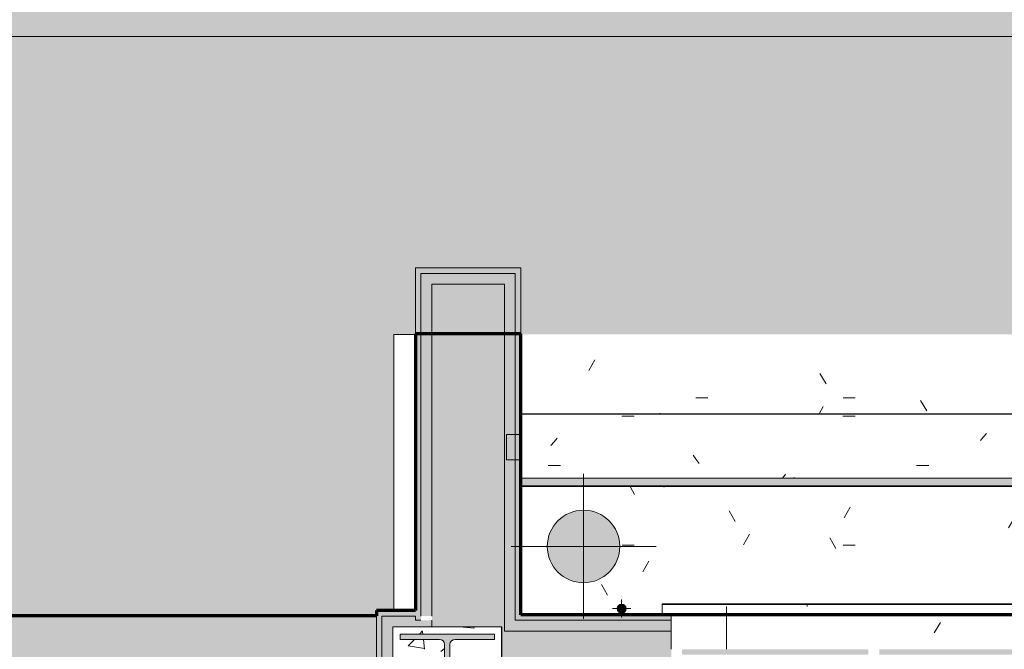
# Model space of a CAD drawing. Header units: millimetres. Extents: x -62758 to 78208, y -26429 to 33271.
# Tile 758 of 1056: x -19949 to -17233, y 29787 to 31523. Entities that reach past the tile are written whole.
import ezdxf

# ---------------------------------------------------------------- set-up
doc = ezdxf.new("R2010")
doc.units = ezdxf.units.MM
for name, color, linetype, lineweight in [('A-DETL', 90, 'Continuous', 9), ('A-FLOR', 192, 'Continuous', 18), ('A-FLOR-PATT', 8, 'Continuous', 18), ('A-GENM', 13, 'Continuous', 9), ('A-GLAZ', 151, 'Continuous', 9), ('A-GLAZ-SILL', 1, 'Continuous', 9), ('A-WALL', 113, 'Continuous', 18), ('A-WALL-PATT', 111, 'Continuous', 25), ('P-PIPE', 3, 'Continuous', 9), ('P-PIPE-CNTR', 3, 'Continuous', 9), ('S-COLS', 52, 'Continuous', 9)]:
    doc.layers.add(name, color=color, linetype=linetype, lineweight=lineweight)
pattern_1 = [(0, (0, 0), (812.8, 203.2), [33.528, -576.072, 33.528, -576.072, -3251.2]), (0, (0, 0), (812.8, 203.2), [-1219.2, 33.528, -1185.672, 33.528, -576.072, -1422.4]), (0, (0, 0), (812.8, 203.2), [-3048, 33.528, -372.872, 33.528, -982.472]), (120, (304.8, 101.6), (-582.3764, 602.30545), [33.528, -576.072, 33.528, -576.072, -3251.2]), (120, (304.8, 101.6), (-582.3764, 602.30545), [-1219.2, 33.528, -1185.672, 33.528, -576.072, -1422.4]), (120, (304.8, 101.6), (-582.3764, 602.30545), [-3048, 33.528, -372.872, 33.528, -982.472]), (240, (406.4, 508), (-230.4236, -805.50545), [33.528, -576.072, 33.528, -576.072, -3251.2]), (240, (406.4, 508), (-230.4236, -805.50545), [-1219.2, 33.528, -1185.672, 33.528, -576.072, -1422.4]), (240, (406.4, 508), (-230.4236, -805.50545), [-3048, 33.528, -372.872, 33.528, -982.472])]

# ---------------------------------------------------------------- blocks, each defined once
blk = doc.blocks.new('BE-PMSa-MOD-ESG-ESCOLA-EX-000-R_rvt-1-PLANTA DE IMPERMEABILIZAÇÃO - TÉRREO')
at = {"layer": 'P-PIPE'}
for points in [[(-18393.7, 29970.6), (-18367.8, 29974), (-18343.7, 29984), (-18323, 29999.8), (-18307.1, 30020.6), (-18297.1, 30044.7), (-18293.7, 30070.6), (-18297.1, 30096.4), (-18307.1, 30120.6), (-18323, 30141.3), (-18343.7, 30157.2), (-18367.8, 30167.1), (-18393.7, 30170.6), (-18419.6, 30167.1), (-18443.7, 30157.2), (-18464.4, 30141.3), (-18480.3, 30120.6), (-18490.3, 30096.4), (-18493.7, 30070.6), (-18490.3, 30044.7), (-18480.3, 30020.6), (-18464.4, 29999.8), (-18443.7, 29984), (-18419.6, 29974)], [(-18288.7, 29886.7), (-18285.4, 29887.1), (-18279.8, 29890.4), (-18276.6, 29896), (-18276.6, 29902.5), (-18280.8, 29908.6), (-18288.3, 29911.7), (-18291.9, 29911.3), (-18297.5, 29908.1), (-18300.8, 29902.5), (-18300.8, 29896), (-18297.5, 29890.4), (-18294.9, 29888.4), (-18289, 29886.8)]]:
    blk.add_hatch(color=8, dxfattribs=at).paths.add_polyline_path(points)
at = {"layer": 'P-PIPE', "color": 81}
for start, end in [(0, 180), (180, 0)]:
    blk.add_arc((-18393.7, 30070.6), 100, start, end, dxfattribs=at)
at = {"layer": 'P-PIPE', "color": 21}
for start, end in [(0, 180), (180, 0)]:
    blk.add_arc((-18288.7, 29899.2), 12.5, start, end, dxfattribs=at)
at = {"layer": 'P-PIPE-CNTR', "color": 53}
for p, q in [((-18393.7, 29870.6), (-18393.7, 30270.6)), ((-18593.7, 30070.6), (-18193.7, 30070.6))]:
    blk.add_line(p, q, dxfattribs=at)
at = {"layer": 'P-PIPE-CNTR', "color": 21}
for p, q in [((-18288.7, 29874.2), (-18288.7, 29924.2)), ((-18313.7, 29899.2), (-18263.7, 29899.2))]:
    blk.add_line(p, q, dxfattribs=at)
blk = doc.blocks.new('FP_178-PLANTA DE IMPERMEABILIZAÇÃO - TÉRREO')
at = {"layer": 'A-GENM', "lineweight": 5}
for p, q in [((-18172.5, 30234.4), (-18172.6, 30234.4)), ((-18172.4, 30234.4), (-18172.5, 30234.4)), ((-18172.3, 30234.5), (-18172.4, 30234.4)), ((-18172.2, 30234.5), (-18172.3, 30234.5)), ((-18172.1, 30234.5), (-18172.2, 30234.5)), ((-18172, 30234.6), (-18172.1, 30234.5)), ((-18171.9, 30234.6), (-18172, 30234.6)), ((-18171.8, 30234.7), (-18171.9, 30234.6)), ((-18171.7, 30234.8), (-18171.8, 30234.7)), ((-18171.6, 30234.8), (-18171.7, 30234.8)), ((-18171.5, 30234.9), (-18171.6, 30234.8)), ((-18171.4, 30235), (-18171.5, 30234.9)), ((-18171.3, 30235.1), (-18171.4, 30235)), ((-18171.2, 30235.2), (-18171.3, 30235.1)), ((-18171.1, 30235.3), (-18171.2, 30235.2)), ((-18171, 30235.4), (-18171.1, 30235.3)), ((-18170.9, 30235.5), (-18171, 30235.4))]:
    blk.add_line(p, q, dxfattribs=at)
blk = doc.blocks.new('FP_179-PLANTA DE IMPERMEABILIZAÇÃO - TÉRREO')
at = {"layer": 'A-GENM', "lineweight": 5}
for p, q in [((-18183.1, 30436.9), (-18183.2, 30436.8)), ((-18183, 30437), (-18183.1, 30436.9)), ((-18182.9, 30437.1), (-18183, 30437)), ((-18182.8, 30437.2), (-18182.9, 30437.1)), ((-18182.7, 30437.2), (-18182.8, 30437.2)), ((-18182.6, 30437.3), (-18182.7, 30437.2)), ((-18182.5, 30437.3), (-18182.6, 30437.3)), ((-18182.4, 30437.4), (-18182.5, 30437.3)), ((-18182.3, 30437.4), (-18182.4, 30437.4)), ((-18182.2, 30437.4), (-18182.3, 30437.4)), ((-18182.1, 30437.5), (-18182.2, 30437.4)), ((-18182, 30437.5), (-18182.1, 30437.5)), ((-18181.9, 30437.5), (-18182, 30437.5))]:
    blk.add_line(p, q, dxfattribs=at)
blk = doc.blocks.new('FP_181-PLANTA DE IMPERMEABILIZAÇÃO - TÉRREO')
at = {"layer": 'A-GENM', "lineweight": 5}
for p, q in [((-18172.5, 30234.4), (-18172.6, 30234.4)), ((-18172.4, 30234.4), (-18172.5, 30234.4)), ((-18172.3, 30234.5), (-18172.4, 30234.4)), ((-18172.2, 30234.5), (-18172.3, 30234.5)), ((-18172.1, 30234.5), (-18172.2, 30234.5)), ((-18172, 30234.6), (-18172.1, 30234.5)), ((-18171.9, 30234.6), (-18172, 30234.6)), ((-18171.8, 30234.7), (-18171.9, 30234.6)), ((-18171.7, 30234.7), (-18171.8, 30234.7)), ((-18171.6, 30234.8), (-18171.7, 30234.7)), ((-18171.5, 30234.9), (-18171.6, 30234.8)), ((-18171.4, 30235), (-18171.5, 30234.9)), ((-18171.3, 30235.1), (-18171.4, 30235)), ((-18171.2, 30235.2), (-18171.3, 30235.1)), ((-18171.1, 30235.3), (-18171.2, 30235.2)), ((-18171, 30235.4), (-18171.1, 30235.3)), ((-18170.9, 30235.5), (-18171, 30235.4)), ((-18170.8, 30235.6), (-18170.9, 30235.5))]:
    blk.add_line(p, q, dxfattribs=at)
blk = doc.blocks.new('FP_182-PLANTA DE IMPERMEABILIZAÇÃO - TÉRREO')
at = {"layer": 'A-GENM', "lineweight": 5}
for p, q in [((-18183, 30436.9), (-18183.1, 30436.8)), ((-18182.9, 30437), (-18183, 30436.9)), ((-18182.8, 30437.1), (-18182.9, 30437)), ((-18182.7, 30437.2), (-18182.8, 30437.1)), ((-18182.6, 30437.2), (-18182.7, 30437.2)), ((-18182.5, 30437.3), (-18182.6, 30437.2)), ((-18182.4, 30437.3), (-18182.5, 30437.3)), ((-18182.3, 30437.4), (-18182.4, 30437.3)), ((-18182.2, 30437.4), (-18182.3, 30437.4)), ((-18182.1, 30437.4), (-18182.2, 30437.4)), ((-18182, 30437.5), (-18182.1, 30437.4)), ((-18181.9, 30437.5), (-18182, 30437.5)), ((-18181.8, 30437.5), (-18181.9, 30437.5))]:
    blk.add_line(p, q, dxfattribs=at)
blk = doc.blocks.new('FP_183-PLANTA DE IMPERMEABILIZAÇÃO - TÉRREO')
at = {"layer": 'A-GENM', "lineweight": 5}
for p, q in [((-18172.5, 30234.4), (-18172.6, 30234.4)), ((-18172.4, 30234.4), (-18172.5, 30234.4)), ((-18172.3, 30234.5), (-18172.4, 30234.4)), ((-18172.2, 30234.5), (-18172.3, 30234.5)), ((-18172.1, 30234.5), (-18172.2, 30234.5)), ((-18172, 30234.6), (-18172.1, 30234.5)), ((-18171.9, 30234.6), (-18172, 30234.6)), ((-18171.8, 30234.7), (-18171.9, 30234.6)), ((-18171.7, 30234.7), (-18171.8, 30234.7)), ((-18171.6, 30234.8), (-18171.7, 30234.7)), ((-18171.5, 30234.9), (-18171.6, 30234.8)), ((-18171.4, 30235), (-18171.5, 30234.9)), ((-18171.3, 30235.1), (-18171.4, 30235)), ((-18171.2, 30235.2), (-18171.3, 30235.1)), ((-18171.1, 30235.3), (-18171.2, 30235.2)), ((-18171, 30235.4), (-18171.1, 30235.3)), ((-18170.9, 30235.5), (-18171, 30235.4)), ((-18170.8, 30235.6), (-18170.9, 30235.5))]:
    blk.add_line(p, q, dxfattribs=at)
blk = doc.blocks.new('FP_184-PLANTA DE IMPERMEABILIZAÇÃO - TÉRREO')
at = {"layer": 'A-GENM', "lineweight": 5}
for p, q in [((-18183, 30436.9), (-18183.1, 30436.8)), ((-18182.9, 30437), (-18183, 30436.9)), ((-18182.8, 30437.1), (-18182.9, 30437)), ((-18182.7, 30437.2), (-18182.8, 30437.1)), ((-18182.6, 30437.2), (-18182.7, 30437.2)), ((-18182.5, 30437.3), (-18182.6, 30437.2)), ((-18182.4, 30437.3), (-18182.5, 30437.3)), ((-18182.3, 30437.4), (-18182.4, 30437.3)), ((-18182.2, 30437.4), (-18182.3, 30437.4)), ((-18182.1, 30437.4), (-18182.2, 30437.4)), ((-18182, 30437.5), (-18182.1, 30437.4)), ((-18181.9, 30437.5), (-18182, 30437.5)), ((-18181.8, 30437.5), (-18181.9, 30437.5))]:
    blk.add_line(p, q, dxfattribs=at)
blk = doc.blocks.new('FP_185-PLANTA DE IMPERMEABILIZAÇÃO - TÉRREO')
at = {"layer": 'A-GENM', "lineweight": 5}
for p, q in [((-18172.5, 30234.4), (-18172.6, 30234.4)), ((-18172.4, 30234.4), (-18172.5, 30234.4)), ((-18172.3, 30234.5), (-18172.4, 30234.4)), ((-18172.2, 30234.5), (-18172.3, 30234.5)), ((-18172.1, 30234.5), (-18172.2, 30234.5)), ((-18172, 30234.6), (-18172.1, 30234.5)), ((-18171.9, 30234.6), (-18172, 30234.6)), ((-18171.8, 30234.7), (-18171.9, 30234.6)), ((-18171.7, 30234.7), (-18171.8, 30234.7)), ((-18171.6, 30234.8), (-18171.7, 30234.7)), ((-18171.5, 30234.9), (-18171.6, 30234.8)), ((-18171.4, 30235), (-18171.5, 30234.9)), ((-18171.3, 30235.1), (-18171.4, 30235)), ((-18171.2, 30235.2), (-18171.3, 30235.1)), ((-18171.1, 30235.3), (-18171.2, 30235.2)), ((-18171, 30235.4), (-18171.1, 30235.3)), ((-18170.9, 30235.5), (-18171, 30235.4)), ((-18170.8, 30235.6), (-18170.9, 30235.5))]:
    blk.add_line(p, q, dxfattribs=at)
blk = doc.blocks.new('FP_186-PLANTA DE IMPERMEABILIZAÇÃO - TÉRREO')
at = {"layer": 'A-GENM', "lineweight": 5}
for p, q in [((-18183, 30436.9), (-18183.1, 30436.8)), ((-18182.9, 30437), (-18183, 30436.9)), ((-18182.8, 30437.1), (-18182.9, 30437)), ((-18182.7, 30437.2), (-18182.8, 30437.1)), ((-18182.6, 30437.2), (-18182.7, 30437.2)), ((-18182.5, 30437.3), (-18182.6, 30437.2)), ((-18182.4, 30437.3), (-18182.5, 30437.3)), ((-18182.3, 30437.4), (-18182.4, 30437.3)), ((-18182.2, 30437.4), (-18182.3, 30437.4)), ((-18182.1, 30437.4), (-18182.2, 30437.4)), ((-18182, 30437.5), (-18182.1, 30437.4)), ((-18181.9, 30437.5), (-18182, 30437.5)), ((-18181.8, 30437.5), (-18181.9, 30437.5))]:
    blk.add_line(p, q, dxfattribs=at)
blk = doc.blocks.new('FP_187-PLANTA DE IMPERMEABILIZAÇÃO - TÉRREO')
at = {"layer": 'A-GENM', "color": 130, "lineweight": 5}
blk.add_line((-18567, 30235.6), (-11022.5, 30235.6), dxfattribs=at)
at = {"layer": 'A-GENM', "lineweight": 5}
for p, q in [((-18172.4, 30234.4), (-18172.5, 30234.4)), ((-18172.3, 30234.4), (-18172.4, 30234.4)), ((-18172.2, 30234.5), (-18172.3, 30234.4)), ((-18172.1, 30234.5), (-18172.2, 30234.5)), ((-18172, 30234.5), (-18172.1, 30234.5)), ((-18171.9, 30234.6), (-18172, 30234.5)), ((-18171.8, 30234.6), (-18171.9, 30234.6)), ((-18171.7, 30234.7), (-18171.8, 30234.6)), ((-18171.6, 30234.8), (-18171.7, 30234.7)), ((-18171.5, 30234.8), (-18171.6, 30234.8)), ((-18171.4, 30234.9), (-18171.5, 30234.8)), ((-18171.3, 30235), (-18171.4, 30234.9)), ((-18171.2, 30235.1), (-18171.3, 30235)), ((-18171.1, 30235.2), (-18171.2, 30235.1)), ((-18171, 30235.3), (-18171.1, 30235.2)), ((-18170.9, 30235.4), (-18171, 30235.3)), ((-18170.8, 30235.6), (-18170.9, 30235.4)), ((-18170.7, 30235.7), (-18170.8, 30235.6)), ((-18170.6, 30235.8), (-18170.7, 30235.7)), ((-18170.5, 30236), (-18170.6, 30235.8)), ((-18170.4, 30236.1), (-18170.5, 30236)), ((-18170.3, 30236.2), (-18170.4, 30236.1)), ((-18170.2, 30236.4), (-18170.3, 30236.2)), ((-18170.1, 30236.6), (-18170.2, 30236.4)), ((-18170, 30236.7), (-18170.1, 30236.6)), ((-18169.9, 30236.9), (-18170, 30236.7)), ((-18169.8, 30237.1), (-18169.9, 30236.9)), ((-18169.7, 30237.2), (-18169.8, 30237.1)), ((-18169.6, 30237.4), (-18169.7, 30237.2))]:
    blk.add_line(p, q, dxfattribs=at)
blk = doc.blocks.new('FP_188-PLANTA DE IMPERMEABILIZAÇÃO - TÉRREO')
at = {"layer": 'A-GENM', "lineweight": 5}
for p, q in [((-18183, 30436.9), (-18183.1, 30436.8)), ((-18182.9, 30437), (-18183, 30436.9)), ((-18182.8, 30437.1), (-18182.9, 30437)), ((-18182.7, 30437.2), (-18182.8, 30437.1)), ((-18182.6, 30437.2), (-18182.7, 30437.2)), ((-18182.5, 30437.3), (-18182.6, 30437.2)), ((-18182.4, 30437.3), (-18182.5, 30437.3)), ((-18182.3, 30437.4), (-18182.4, 30437.3)), ((-18182.2, 30437.4), (-18182.3, 30437.4)), ((-18182.1, 30437.4), (-18182.2, 30437.4)), ((-18182, 30437.5), (-18182.1, 30437.4)), ((-18181.9, 30437.5), (-18182, 30437.5)), ((-18181.8, 30437.5), (-18181.9, 30437.5))]:
    blk.add_line(p, q, dxfattribs=at)
blk = doc.blocks.new('FP_189-PLANTA DE IMPERMEABILIZAÇÃO - TÉRREO')
at = {"layer": 'A-GENM', "lineweight": 5}
for p, q in [((-18288, 30429.5), (-18254.5, 30429.5)), ((-17678.4, 30429.5), (-17644.9, 30429.5)), ((-17282.2, 30382), (-17290.5, 30372.5)), ((-18475.2, 30358.9), (-18483.6, 30348.6)), ((-18466.8, 30368.9), (-18475.2, 30358.9)), ((-17290.5, 30372.5), (-17298.9, 30362.6)), ((-18083.4, 30310.7), (-18091.8, 30322.1)), ((-18075, 30299.1), (-18083.4, 30310.7)), ((-18491.2, 30293.6), (-18457.7, 30293.6)), ((-17475.2, 30293.6), (-17441.7, 30293.6)), ((-17837.3, 30269.6), (-17843.9, 30259.8)), ((-17813.4, 30259.8), (-17814.2, 30261))]:
    blk.add_line(p, q, dxfattribs=at)
blk = doc.blocks.new('FP_190-PLANTA DE IMPERMEABILIZAÇÃO - TÉRREO')
at = {"layer": 'A-GENM', "color": 130, "lineweight": 5}
blk.add_line((-11022.5, 30436.3), (-18567, 30436.3), dxfattribs=at)
at = {"layer": 'A-GENM', "lineweight": 5}
for p, q in [((-18183, 30436.9), (-18183.1, 30436.8)), ((-18182.9, 30437), (-18183, 30436.9)), ((-18182.8, 30437.1), (-18182.9, 30437)), ((-18182.7, 30437.2), (-18182.8, 30437.1)), ((-18182.6, 30437.2), (-18182.7, 30437.2)), ((-18182.5, 30437.3), (-18182.6, 30437.2)), ((-18182.4, 30437.3), (-18182.5, 30437.3)), ((-18182.3, 30437.4), (-18182.4, 30437.3)), ((-18182.2, 30437.4), (-18182.3, 30437.4)), ((-18182.1, 30437.4), (-18182.2, 30437.4)), ((-18182, 30437.5), (-18182.1, 30437.4)), ((-18181.9, 30437.5), (-18182, 30437.5)), ((-18181.8, 30437.5), (-18181.9, 30437.5))]:
    blk.add_line(p, q, dxfattribs=at)
blk = doc.blocks.new('Brises20 - Brises-4973484-PLANTA DE IMPERMEABILIZAÇÃO - TÉRREO')
at = {"layer": 'A-GENM', "lineweight": 5}
blk.add_hatch(color=41, dxfattribs=at).paths.add_polyline_path([(-18568.6, 30237.3), (-11022.5, 30237.3), (-11022.5, 30259.2), (-18568.6, 30259.2), (-18568.6, 30242.8)])
at = {"layer": 'A-GENM', "color": 130, "lineweight": 5}
blk.add_line((-11022.5, 30435.8), (-18567, 30435.8), dxfattribs=at)
at = {"layer": 'A-GENM', "color": 90}
for p, q in [((-18568.6, 30379), (-18606.5, 30379)), ((-18606.5, 30379), (-18606.5, 30309.4)), ((-18568.6, 30309.4), (-18568.6, 30379)), ((-18606.5, 30309.4), (-18568.6, 30309.4)), ((-11022.5, 30259.2), (-18568.6, 30259.2)), ((-18568.6, 30259.2), (-18568.6, 30237.3)), ((-18568.6, 30237.3), (-11022.5, 30237.3))]:
    blk.add_line(p, q, dxfattribs=at)
at = {"layer": 'A-GENM', "color": 130, "lineweight": 5}
for name in ['FP_190-PLANTA DE IMPERMEABILIZAÇÃO - TÉRREO', 'FP_189-PLANTA DE IMPERMEABILIZAÇÃO - TÉRREO', 'FP_179-PLANTA DE IMPERMEABILIZAÇÃO - TÉRREO', 'FP_182-PLANTA DE IMPERMEABILIZAÇÃO - TÉRREO', 'FP_184-PLANTA DE IMPERMEABILIZAÇÃO - TÉRREO', 'FP_186-PLANTA DE IMPERMEABILIZAÇÃO - TÉRREO', 'FP_188-PLANTA DE IMPERMEABILIZAÇÃO - TÉRREO', 'FP_187-PLANTA DE IMPERMEABILIZAÇÃO - TÉRREO', 'FP_178-PLANTA DE IMPERMEABILIZAÇÃO - TÉRREO', 'FP_181-PLANTA DE IMPERMEABILIZAÇÃO - TÉRREO', 'FP_183-PLANTA DE IMPERMEABILIZAÇÃO - TÉRREO', 'FP_185-PLANTA DE IMPERMEABILIZAÇÃO - TÉRREO']:
    blk.add_blockref(name, (0, 0), dxfattribs=at)
blk = doc.blocks.new('FLEX-ESQ_MAXIM-AR_VIDRO-5F-bandeira - 275x140cm-5FLS-ALU-3_0cmFolha-V342-PLANTA DE IMPERMEABILIZAÇÃO - TÉRREO')
at = {"layer": 'A-GLAZ', "lineweight": 5}
h = blk.add_hatch(color=252, dxfattribs=at)
h.paths.add_polyline_path([(207, -77.5), (257, -77.5), (257, -62.5), (-257, -62.5), (-257, -32.5), (257, -32.5), (257, -17.5), (-801, -17.5), (-801, -32.5), (-287, -32.5), (-287, -62.5), (-801, -62.5), (-801, -77.5), (20.8, -77.5)])
h.paths.add_polyline_path([(337, -77.5), (801, -77.5), (801, -62.5), (287, -62.5), (287, -77.5)])
h.paths.add_polyline_path([(881, -77.5), (1345, -77.5), (1345, -62.5), (831, -62.5), (831, -77.5)])
h.paths.add_polyline_path([(-1345, -77.5), (-831, -77.5), (-831, -62.5), (-1345, -62.5), (-1345, -75.8)])
h.paths.add_polyline_path([(1295, -32.5), (1345, -32.5), (1345, -17.5), (831, -17.5), (831, -32.5), (1055.6, -32.5)])
h.paths.add_polyline_path([(801, -32.5), (801, -17.5), (287, -17.5), (287, -32.5), (751, -32.5)])
h.paths.add_polyline_path([(-881, -32.5), (-831, -32.5), (-831, -17.5), (-1345, -17.5), (-1345, -32.5), (-1001, -32.5)])
blk = doc.blocks.new('FP_344-PLANTA DE IMPERMEABILIZAÇÃO - TÉRREO')
at = {"layer": 'A-GLAZ-SILL', "color": 130, "lineweight": 5}
blk.add_line((1400, 107.5), (-1400, 107.5), dxfattribs=at)
at = {"layer": 'A-GLAZ-SILL', "lineweight": 5}
for p, q in [((1400, 106.4), (-1400, 106.4)), ((-1000, 106.4), (-1000, 101))]:
    blk.add_line(p, q, dxfattribs=at)
blk = doc.blocks.new('CC_PEITORIL - PEITORIL-V343-PLANTA DE IMPERMEABILIZAÇÃO - TÉRREO')
at = {"layer": 'A-GLAZ-SILL', "lineweight": 5}
h = blk.add_hatch(dxfattribs=at)
h.set_pattern_fill('FP_178', color=256, style=0, pattern_type=2)
h.set_pattern_definition([(0, (16777.05, -29804.38), (812.8, 203.2), [33.528, -576.072, 33.528, -3827.272]), (0, (16777.05, -29804.38), (812.8, 203.2), [-643.128, -576.072, 33.528, -1185.672, -2032]), (0, (16777.05, -29804.38), (812.8, 203.2), [-2438.4, 33.528, -576.072, 33.528, -1388.872]), (0, (16777.05, -29804.38), (812.8, 203.2), [-3081.528, -372.872, 33.528, -982.472]), (120, (17081.85, -29702.78), (-582.3764, 602.3054), [33.528, -576.072, 33.528, -3827.272]), (120, (17081.85, -29702.78), (-582.3764, 602.3054), [-643.128, -576.072, 33.528, -1185.672, -2032]), (120, (17081.85, -29702.78), (-582.3764, 602.3054), [-2438.4, 33.528, -576.072, 33.528, -1388.872]), (120, (17081.85, -29702.78), (-582.3764, 602.3054), [-3081.528, -372.872, 33.528, -982.472]), (240, (17183.45, -29296.38), (-230.4236, -805.5054), [33.528, -576.072, 33.528, -3827.272]), (240, (17183.45, -29296.38), (-230.4236, -805.5054), [-643.128, -576.072, 33.528, -1185.672, -2032]), (240, (17183.45, -29296.38), (-230.4236, -805.5054), [-2438.4, 33.528, -576.072, 33.528, -1388.872]), (240, (17183.45, -29296.38), (-230.4236, -805.5054), [-3081.528, -372.872, 33.528, -982.472])])
h.paths.add_polyline_path([(1375, -17.5), (1375, 77.5), (1400, 77.5), (1400, 101), (-1400, 101), (-1400, 77.5), (-1375, 77.5), (-1375, -17.5), (1345, -17.5)])
h = blk.add_hatch(dxfattribs=at)
h.set_pattern_fill('FP_55', color=256, style=0, pattern_type=2)
h.set_pattern_definition([(180, (0, 11.7), (1e-13, -1000), []), (270, (0, 11.7), (1000, 6e-14), [])])
h.paths.add_polyline_path([(1375, -17.5), (1375, 77.5), (1400, 77.5), (1400, 101), (-1400, 101), (-1400, 77.5), (-1375, 77.5), (-1375, -17.5), (1345, -17.5)])
at = {"layer": 'A-GLAZ-SILL', "color": 130, "lineweight": 5}
for q in [(-1400, 107.5), (-1400, 77.5)]:
    blk.add_line((-1400, 101), q, dxfattribs=at)
at = {"layer": 'A-GLAZ', "color": 130, "lineweight": 5}
blk.add_blockref('FP_344-PLANTA DE IMPERMEABILIZAÇÃO - TÉRREO', (0, 0), dxfattribs=at)
blk = doc.blocks.new('_ARQPWR_Pilar perfil I - _TP15-5763025-PLANTA DE IMPERMEABILIZAÇÃO - TÉRREO')
at = {"layer": 'S-COLS', "lineweight": 5}
blk.add_hatch(color=256, dxfattribs=at).paths.add_polyline_path([(-105, 127), (-130, 127), (-130, 112.6), (-21.6, 112.6), (-11.4, 108.2), (-7.2, 98.2), (-7.2, -98.2), (-11.4, -108.4), (-21.6, -112.6), (-130, -112.6), (-130, -127), (130, -127), (130, -112.6), (21.6, -112.6), (11.4, -108.4), (7.2, -98.2), (7.2, 98.2), (11.4, 108.4), (21.6, 112.6), (130, 112.6), (130, 127), (-7.2, 127)])
at = {"layer": 'S-COLS', "color": 130, "lineweight": 5}
for p, q in [((130, 127), (-130, 127)), ((-130, 127), (-130, 112.6)), ((-130, 112.6), (-21.6, 112.6)), ((21.6, 112.6), (130, 112.6)), ((130, 112.6), (130, 127)), ((-7.2, 98.2), (-7.2, -98.2)), ((7.2, -98.2), (7.2, 98.2)), ((-21.6, -112.6), (-130, -112.6)), ((-130, -112.6), (-130, -127)), ((-130, -127), (130, -127)), ((130, -112.6), (21.6, -112.6)), ((130, -127), (130, -112.6))]:
    blk.add_line(p, q, dxfattribs=at)
for centre, start, end in [((-21.6, 98.2), 0, 90), ((21.6, 98.2), 90, 180), ((-21.6, -98.2), 270, 0), ((21.6, -98.2), 180, 270)]:
    blk.add_arc(centre, 14.4, start, end, dxfattribs=at)
blk = doc.blocks.new('FX-PNC-PILAR-TP61 - FX-PNC-PILAR-TP01-5760541-PLANTA DE IMPERMEABILIZAÇÃO - TÉRREO')
at = {"layer": 'S-COLS', "lineweight": 5}
h = blk.add_hatch(dxfattribs=at)
h.set_pattern_fill('FP_244', color=256, style=0, pattern_type=2)
h.set_pattern_definition([(50, (205569.47, -14211.78), (364.368, -31.8783), [38.1, -419.1]), (355, (205569.47, -14211.78), (-70.486, 382.1133), [30.48, -335.28]), (100.451, (205599.83, -14214.44), (293.885, 350.2334), [32.38, -356.18]), (46.184, (205569.47, -14110.2), (542.1585, -84.086), [57.15, -628.65]), (96.636, (205614.65, -14117.2), (474.805, 494.8554), [48.57, -534.27]), (351.184, (205569.47, -14110.2), (474.81, 494.85), [45.72, -502.92]), (21, (205620.27, -14135.58), (303.2285, -204.5305), [38.1, -419.1]), (326, (205620.27, -14135.58), (123.604, 368.376), [30.48, -335.28]), (71.451, (205645.54, -14152.62), (426.834, 163.8427), [32.38, -356.18]), (37.5, (205569.47, -14211.78), (6.17665, 169.11015), [16.764, -314.452, 16.764, -660.146]), (37.5, (205569.47, -14211.78), (6.17665, 169.11015), [-347.98, -323.596, 16.764, -319.786]), (7.5, (205569.47, -14211.78), (133.6389, 200.3615), [16.764, -177.292, 16.764, -435.102]), (7.5, (205569.47, -14211.78), (133.6389, 200.3615), [-210.82, -306.832, 16.764, -111.506]), (327.5, (205456.19, -14211.78), (271.1818, -11.45836), [16.764, -110.236, 16.764, -905.256]), (327.5, (205456.19, -14211.78), (271.1818, -11.45836), [-143.764, -379.476, 16.764, -509.016]), (317.5, (205405.39, -14211.78), (296.2585, 50.8528), [16.764, -148.336, 16.764, -619.76]), (317.5, (205405.39, -14211.78), (296.2585, 50.8528), [-181.864, -246.38, 16.764, -356.616])])
h.paths.add_polyline_path([(186847.4, 15342.9), (186949.9, 15342.9), (186949.9, 15636.9), (186649.9, 15636.9), (186649.9, 15342.9), (186832.4, 15342.9)])
h.paths.add_polyline_path([(186857.4, 15362.9), (186669.9, 15362.9), (186669.9, 15377.3), (186778.3, 15377.3), (186788.6, 15381.7), (186792.7, 15391.7), (186792.7, 15588.1), (186788.5, 15598.3), (186778.3, 15602.5), (186669.9, 15602.5), (186669.9, 15616.9), (186929.9, 15616.9), (186929.9, 15602.5), (186821.5, 15602.5), (186811.3, 15598.2), (186807.1, 15588.1), (186808, 15389.6), (186811.3, 15381.6), (186821.5, 15377.3), (186929.9, 15377.3), (186929.9, 15362.9), (186867.4, 15362.9)])
at = {"layer": 'S-COLS', "color": 130, "lineweight": 5}
for p, q in [((186649.9, 15636.9), (186649.9, 15342.9)), ((186712.4, 15636.9), (186649.9, 15636.9)), ((186757.4, 15636.9), (186712.4, 15636.9)), ((186949.9, 15636.9), (186757.4, 15636.9)), ((186949.9, 15625.1), (186949.9, 15636.9)), ((186949.9, 15535.1), (186949.9, 15625.1)), ((186949.9, 15525.1), (186949.9, 15535.1)), ((186949.9, 15515.1), (186949.9, 15525.1)), ((186949.9, 15342.9), (186949.9, 15515.1)), ((186649.9, 15342.9), (186712.4, 15342.9)), ((186712.4, 15342.9), (186757.4, 15342.9)), ((186757.4, 15342.9), (186847.4, 15342.9)), ((186847.4, 15342.9), (186867.4, 15342.9)), ((186867.4, 15342.9), (186949.9, 15342.9))]:
    blk.add_line(p, q, dxfattribs=at)
blk = doc.blocks.new('BE-PMSa-MOD-ARQ-ESCOLA-EX-000-R_0056_rvt-1-PLANTA DE IMPERMEABILIZAÇÃO - TÉRREO')
at = {"layer": 'A-FLOR-PATT', "lineweight": 5}
h = blk.add_hatch(dxfattribs=at)
h.set_pattern_fill('FP_7', color=31, style=0, pattern_type=2)
h.set_pattern_definition(pattern_1)
h.paths.add_polyline_path([(-21335.5, 7705.9), (-21335.5, 10261.3), (-20691.5, 10262.1), (-20691.5, 10507.9), (-20249.5, 10507.9), (-20249.5, 10261.3), (-14566.5, 10262.1), (-14566.5, 10507.9), (-14124.5, 10507.9), (-14124.5, 10261.4), (-13021.5, 10262.1), (-13021.5, 10462.9), (-12669.5, 10462.9), (-12669.1, 10261.4), (-12135.5, 10261.4), (-12135.5, 10260.2), (-7685.5, 10260.2), (-7685.5, 10478.9), (-7295.5, 10478.9), (-7295.5, 10260.2), (-2935.5, 10260.2), (-2935.5, 10229.1), (-2918, 10224.4), (-2905.2, 10211.6), (-2900.9, 10192.8), (-2906, 10175.9), (-2913.4, 10168.4), (-2900.9, 10155.9), (-2895.5, 10135.9), (-2844.4, 10135.9), (-2844.4, 10478.9), (-2454.4, 10478.9), (-2454.4, 10135.9), (-1629.5, 10135.9), (-1629.5, 10478.9), (-1445.5, 10478.9), (-1445.5, 12840.9), (-2430.4, 12840.9), (-2430.4, 12609.4), (-2868.4, 12609.4), (-2868.4, 12840.9), (-7295.5, 12840.9), (-7295.5, 12633.9), (-7685.5, 12633.9), (-7685.5, 12840.9), (-12929.5, 12840.9), (-12929.5, 12604.9), (-13416.5, 12604.9), (-13416.5, 12840.9), (-14474.5, 12840.9), (-14474.5, 12604.9), (-14916.5, 12604.9), (-14916.5, 12840.9), (-20249.5, 12840.9), (-20249.5, 12604.9), (-20691.5, 12604.9), (-20691.5, 12840.9), (-25674.5, 12840.9), (-25674.5, 12604.9), (-26116.5, 12604.9), (-26116.5, 12840.9), (-27395.5, 12840.9), (-27395.5, 7705.9), (-26974.2, 7705.9)])
h.paths.add_polyline_path([(-26114.5, 10066.9), (-26114.5, 10506.9), (-25676.5, 10506.9), (-25676.5, 10066.9), (-26099.5, 10066.9)])
h.paths.add_polyline_path([(-7637.5, 10139.9), (-7637.5, 10433.9), (-7640.5, 10433.9), (-7640.5, 10139.9)])
h.paths.add_polyline_path([(-7343.5, 10139.9), (-7340.5, 10139.9), (-7340.5, 10433.9), (-7343.5, 10433.9), (-7343.5, 10142.9)])
h.paths.add_polyline_path([(-2931.6, 10174.8), (-2927.7, 10175.9), (-2922.7, 10178.8), (-2917.3, 10186.6), (-2915.9, 10190.6), (-2915.9, 10197.6), (-2918.2, 10204.1), (-2922.7, 10209.4), (-2931.2, 10213.3), (-2935.5, 10213.3), (-2934.5, 10175.6), (-2933.4, 10175.3)])
h.paths.add_polyline_path([(3940.5, 31476.9), (3940.5, 32334.9), (-33454.5, 32775.7), (-33454.5, 31476.9), (3679.7, 31476.9)])
h = blk.add_hatch(dxfattribs=at)
h.set_pattern_fill('FP_4', color=215, style=0, pattern_type=2)
h.set_pattern_definition(pattern_1)
h.paths.add_polyline_path([(8062.7, -25998.1), (8062.3, -23358.1), (4164, -23358.1), (4164, -23525.1), (3827, -23525.1), (3827, -23191.1), (3905.3, -23191.1), (3905.3, -18903.1), (2757.5, -18903.1), (2757.5, -18555), (-23, -18555.6), (-23, -21908.1), (-7307.5, -21908.1), (-7307.5, -21924.6), (-7387.5, -21924.6), (-7387.5, -21844.6), (-7477.5, -21845.5), (-7477.5, -24004.6), (-7387.5, -24004.6), (-7387.5, -23924.6), (-7307.5, -23924.6), (-7307.5, -24004.6), (-7327.5, -24004.6), (-7327.5, -25691.8), (-379.6, -25830.1), (-379.6, -24203.6), (420.4, -24203.6), (420.4, -24198.6), (470.4, -24198.6), (470.4, -24203.6), (495.4, -24203.6), (495.4, -24303.6), (995.4, -24303.6), (995.4, -24203.6), (1020.4, -24203.6), (1020.4, -24198.6), (1070.4, -24198.6), (1070.4, -24203.6), (2104.7, -24203.6), (2104.7, -25879.5), (5723.3, -25951.5)])
h.paths.add_polyline_path([(1954.7, -25876.5), (1954.7, -24353.6), (1070.4, -24353.6), (1070.4, -24358.6), (1020.4, -24358.6), (1020.4, -24353.6), (559.6, -24353.6), (559.6, -24359.6), (542.9, -24359.6), (543.5, -24377.4), (548.2, -24388.1), (560.4, -24393.1), (636, -24393.1), (644.8, -24388.3), (648.2, -24381.6), (649, -24380.6), (660.8, -24380.6), (661.8, -24384.9), (658, -24395.7), (648.3, -24404.7), (639.7, -24407), (635.4, -24407.1), (635.4, -24408.1), (560.4, -24407.1), (549.8, -24405.3), (542.6, -24402.2), (532.3, -24391.9), (527.9, -24375.6), (527.9, -24359.6), (511.3, -24359.6), (511.3, -24353.6), (470.4, -24353.6), (470.4, -24358.6), (420.4, -24358.6), (420.4, -24353.6), (-229.6, -24353.6), (-229.6, -25833.1), (1636.1, -25870.2)])
h.paths.add_polyline_path([(1220.5, -24152.1), (1210.8, -24150.9), (1201.8, -24147.1), (1194, -24141.1), (1188.1, -24133.4), (1184.3, -24124.3), (1183, -24114.6), (1184.3, -24104.9), (1188.1, -24095.9), (1194, -24088.1), (1201.8, -24082.2), (1210.8, -24078.4), (1220.5, -24077.1), (1230.3, -24078.4), (1239.3, -24082.2), (1247.1, -24088.1), (1253, -24095.9), (1256.8, -24104.9), (1258, -24114.6), (1256.8, -24124.3), (1253, -24133.4), (1247.1, -24141.1), (1239.3, -24147.1), (1230.3, -24150.9)])
h.paths.add_polyline_path([(-7197.5, -23914.6), (-7197.5, -23874.6), (-6257.5, -23874.6), (-6257.5, -23914.6), (-6538.3, -23914.6)])
h.paths.add_polyline_path([(-809.2, -23052), (-807.5, -23049.7), (-811, -23049.7), (-812, -23050.2)])
h.paths.add_polyline_path([(-806.7, -23019.7), (-810.5, -23020.9), (-809.2, -23022.1), (-808, -23020.9)])
h.paths.add_polyline_path([(-811.7, -22969.7), (-808, -22968.6), (-809.3, -22967.4), (-810.5, -22968.6)])
h.paths.add_polyline_path([(-809.2, -22965), (-805.7, -22969.7), (-805.7, -22968.8), (-808, -22966.3)])
h.paths.add_polyline_path([(-813.6, -22969.7), (-811.7, -22969.7), (-811.7, -22967.7), (-812.8, -22968.9)])
h.paths.add_polyline_path([(-809.2, -23052), (-813.8, -23049.7), (-812.7, -23049.7), (-812.8, -23048.8), (-814.2, -23039.8), (-813.5, -23024.5), (-813.7, -23019.7), (-814.2, -23019.7), (-813.4, -22939.4), (-806.7, -22939.1), (-804.6, -22940.2), (-804.3, -22947.6), (-804.9, -22954.7), (-804.4, -22964.1), (-804.2, -22969.7), (-804.9, -23019.7), (-805.7, -23019.7), (-804.3, -23035.3), (-805.2, -23047), (-804.9, -23049.1), (-804.9, -23050.5)])
h.paths.add_polyline_path([(-7197.5, -21974.6), (-7197.5, -21934.6), (-6257.5, -21934.6), (-6257.5, -21974.6), (-6538.3, -21974.6)])
h.paths.add_polyline_path([(662.2, -18385), (1303.1, -18385), (1303.1, -18379), (1322.2, -18379), (1322.2, -18343), (1227.2, -18343), (1227.2, -18333), (1332.2, -18333), (1332.2, -18379), (1351.4, -18379), (1351.4, -18385), (1373.1, -18385), (1373.1, -18379), (1392.2, -18379), (1392.2, -18333), (1497.2, -18333), (1497.2, -18343), (1402.2, -18343), (1402.2, -18379), (1421.4, -18379), (1421.4, -18385), (2587.5, -18385), (2587.5, -16955.6), (137, -16955.6), (137, -18385), (614.3, -18385)])
h.paths.add_polyline_path([(3326.8, -18212.6), (3330.4, -18211.1), (3331.8, -18207.6), (3330.4, -18204.1), (3326.8, -18202.6), (3323.3, -18204.1), (3321.8, -18207.6), (3323.3, -18211.1), (3325.5, -18212.4)])
h.paths.add_polyline_path([(3485.9, -18212.6), (3489.4, -18211.1), (3490.9, -18207.6), (3489.4, -18204.1), (3485.9, -18202.6), (3482.3, -18204.1), (3480.9, -18207.6), (3482.3, -18211.1), (3484.6, -18212.4)])
h.paths.add_polyline_path([(3326.8, -17508.6), (3330.4, -17507.2), (3331.8, -17503.6), (3330.4, -17500.1), (3326.8, -17498.6), (3323.3, -17500.1), (3321.8, -17503.6), (3323.3, -17507.2), (3325.5, -17508.5)])
h.paths.add_polyline_path([(3485.9, -17508.6), (3489.4, -17507.2), (3490.9, -17503.6), (3489.4, -17500.1), (3485.9, -17498.6), (3482.3, -17500.1), (3480.9, -17503.6), (3482.3, -17507.2), (3484.6, -17508.5)])
h.paths.add_polyline_path([(3168.8, -16958.1), (3776.5, -16958.1), (3776.5, -16955.6), (2757.5, -16955.6), (2757.5, -16958.1), (3107.5, -16958.1)])
h.paths.add_polyline_path([(869.5, 29873.2), (889.5, 29873.2), (889.5, 29878.5), (805.5, 29878.5), (805.5, 29873.2)])
h.paths.add_polyline_path([(-22120.5, 29873.2), (-22100.5, 29873.2), (-22100.5, 29878.5), (-22187, 29878.5), (-22187, 29873.2)])
h.paths.add_polyline_path([(-31061.4, 29879.1), (-30483.5, 29879.1), (-30483.5, 29923.5), (-30349.5, 29923.5), (-30349.5, 30655.3), (-30339.5, 30655.3), (-30339.5, 30838.5), (-30049.5, 30838.5), (-30049.5, 30655.3), (-22477, 30655.5), (-22477, 30838.5), (-22187, 30838.5), (-22187, 29923.5), (-22055.5, 29923.5), (-22055.5, 29879.1), (-18964.5, 29879.1), (-18964.5, 29893.7), (-18916.5, 29893.7), (-18916.5, 30655.3), (-18857, 30655.3), (-18857, 30838.5), (-18567, 30838.5), (-18567, 30655.3), (-10982, 30655.5), (-10982, 30838.5), (-10692, 30838.5), (-10692, 29893.7), (-10584.5, 29893.7), (-10584.5, 29881.9), (-7498.5, 29881.9), (-7498.5, 29923.5), (-7369.5, 29923.5), (-7369.5, 30838.5), (-7079.5, 30838.5), (-7079.5, 30655.3), (515.5, 30655.8), (515.5, 30838.5), (805.5, 30838.5), (805.5, 29923.5), (934.5, 29923.5), (934.5, 29881.6), (3800.5, 29881.6), (3800.5, 29893.7), (3905.5, 29893.7), (3905.5, 30838.5), (3940.5, 30838.5), (3940.5, 31476.9), (-33457, 31476.8), (-33457, 29918.2), (-33325.5, 29918.2), (-33325.5, 29879.1), (-33105, 29879.1)])
h.paths.add_polyline_path([(-20518.5, 31038.4), (-20516, 31036), (-20514.8, 31038.4), (-20517.3, 31038.4)])
h.paths.add_polyline_path([(-20520.4, 31038.4), (-20517.3, 31036.1), (-20519.6, 31038.4)])
h.paths.add_polyline_path([(-20518.5, 31088.4), (-20514.8, 31089.5), (-20516, 31090.7), (-20517.3, 31089.5)])
h.paths.add_polyline_path([(-20519.6, 31088.4), (-20518.5, 31088.4), (-20518.6, 31089.7)])
h.paths.add_polyline_path([(-20516, 31120.6), (-20518.5, 31118.6), (-20514.2, 31118.4), (-20514.2, 31119.4), (-20515.5, 31120.3)])
h.paths.add_polyline_path([(-20511.7, 31038.4), (-20513.5, 31038.4), (-20513.5, 31036.4), (-20512.5, 31037.5)])
h.paths.add_polyline_path([(-20516, 31007.2), (-20520.7, 31008.9), (-20521, 31016.3), (-20520.4, 31023.3), (-20520.9, 31032.7), (-20521, 31038.4), (-20520.4, 31088.4), (-20519.6, 31088.4), (-20521, 31103.9), (-20520.1, 31115.6), (-20520.4, 31117.8), (-20514.8, 31120.2), (-20511.7, 31119.1), (-20512.5, 31118.3), (-20512.5, 31117.4), (-20511.1, 31108.4), (-20511.8, 31093.1), (-20511.6, 31088.4), (-20511, 31088.4), (-20511.9, 31008), (-20515.2, 31007.3)])
h = blk.add_hatch(dxfattribs=at)
h.set_pattern_fill('FP_4', color=215, style=0, pattern_type=2)
h.set_pattern_definition(pattern_1)
h.paths.add_polyline_path([(-18285.4, 29881.9), (-18177, 29881.9), (-18177, 29911.9), (-15377, 29911), (-15377, 29881.9), (-14217, 29881.9), (-14217, 29911.9), (-11417, 29911), (-11417, 29881.9), (-10984.5, 29881.9), (-10984.5, 30309.4), (-11022.5, 30309.4), (-11022.5, 30235.6), (-18567, 30235.6), (-18567, 29881.9), (-18288.7, 29881.9)])
h.paths.add_polyline_path([(-18288.7, 29886.7), (-18294.9, 29888.4), (-18297.5, 29890.4), (-18300.8, 29896), (-18300.8, 29902.5), (-18297.5, 29908.1), (-18289, 29911.7), (-18285.4, 29911.3), (-18279.3, 29907.1), (-18276.6, 29902.5), (-18276.6, 29896), (-18279.8, 29890.4), (-18285.4, 29887.1)])
h.paths.add_polyline_path([(-18393.7, 29970.6), (-18419.6, 29974), (-18443.7, 29984), (-18464.4, 29999.8), (-18480.3, 30020.6), (-18490.3, 30044.7), (-18493.7, 30070.6), (-18490.3, 30096.4), (-18480.3, 30120.6), (-18464.4, 30141.3), (-18443.7, 30157.2), (-18419.6, 30167.1), (-18393.7, 30170.6), (-18367.8, 30167.1), (-18343.7, 30157.2), (-18323, 30141.3), (-18307.1, 30120.6), (-18297.1, 30096.4), (-18293.7, 30070.6), (-18297.1, 30044.7), (-18307.1, 30020.6), (-18323, 29999.8), (-18343.7, 29984), (-18367.8, 29974)])
h.paths.add_polyline_path([(-10984.5, 30379), (-10984.5, 30655.3), (-18567, 30655.3), (-18567, 30436.3), (-11022.5, 30435.8), (-11022.5, 30379)])
at = {"layer": 'A-WALL', "lineweight": 5}
for color, points in [(254, [(-18842, 29881.9), (-18842, 30838.5), (-18857, 30838.5), (-18857, 29881.9)]), (9, [(-18842, 29878.7), (-18812, 29878.7), (-18812, 30823.5), (-18842, 30823.5), (-18842, 29881.9)]), (9, [(-18612, 29866.9), (-18582, 29866.9), (-18582, 30823.5), (-18812, 30823.5), (-18812, 30793.5), (-18612, 30793.5), (-18612, 29869)]), (254, [(-22055.5, 29719.1), (-18964.5, 29719.1), (-18964.5, 29879.1), (-22055.5, 29879.1), (-22055.5, 29736.9)]), (9, [(-18899.5, 29848.7), (-18857, 29848.7), (-18857, 29878.7), (-18949.5, 29878.7), (-18949.5, 29848.7), (-18916.5, 29848.7)]), (9, [(-18949.5, 29524.7), (-18919.5, 29524.7), (-18919.5, 29848.7), (-18949.5, 29848.7), (-18949.5, 29603.5)])]:
    blk.add_hatch(color=color, dxfattribs=at).paths.add_polyline_path(points)
at = {"layer": 'A-WALL'}
for points in [[(-18567, 29881.9), (-18567, 30237.3), (-18568.6, 30237.3), (-18568.6, 30259.2), (-18567, 30259.2), (-18567, 30838.5), (-18842, 30838.5), (-18842, 30823.5), (-18582, 30823.5), (-18582, 29881.9)], [(-18916.5, 29878.7), (-18857, 29878.7), (-18857, 29893.7), (-18964.5, 29893.7), (-18964.5, 29878.7), (-18919.5, 29878.7)], [(-18964.5, 29509.7), (-18949.5, 29509.8), (-18949.5, 29878.7), (-18964.5, 29878.7), (-18964.5, 29554.7)]]:
    blk.add_hatch(color=7, dxfattribs=at).paths.add_polyline_path(points)
h = blk.add_hatch(color=7, dxfattribs=at)
h.paths.add_polyline_path([(-11417, 29866.9), (-10967, 29866.9), (-10967, 29881.9), (-11442, 29881.9), (-11442, 29866.9)])
h.paths.add_polyline_path([(-15402, 29866.9), (-14192, 29866.9), (-14192, 29881.9), (-15402, 29881.9), (-15402, 29876.6)])
h.paths.add_polyline_path([(-18177, 29866.9), (-18152, 29866.9), (-18152, 29881.9), (-18582, 29881.9), (-18582, 29866.9), (-18289, 29866.9)])
h.paths.add_polyline_path([(-18842, 29866.9), (-18842, 29881.9), (-18857, 29881.9), (-18857, 29866.9)])
at = {"layer": 'A-WALL', "lineweight": 5}
h = blk.add_hatch(color=9, dxfattribs=at)
h.paths.add_polyline_path([(-10984.5, 29836.9), (-10937, 29836.9), (-10937, 29866.9), (-11442, 29866.9), (-11442, 29836.9), (-11136.4, 29836.9)])
h.paths.add_polyline_path([(-18612, 29836.9), (-18152, 29836.9), (-18152, 29866.9), (-18612, 29866.9), (-18612, 29848.7)])
h.paths.add_polyline_path([(-15377, 29836.9), (-14924.5, 29836.9), (-14924.5, 29848.7), (-14624.5, 29848.7), (-14624.5, 29836.9), (-14192, 29836.9), (-14192, 29866.9), (-15402, 29866.9), (-15402, 29836.9)])
h.paths.add_polyline_path([(-18857, 29848.7), (-18812, 29848.7), (-18812, 29866.9), (-18857, 29866.9)])
at = {"layer": 'A-WALL-PATT', "lineweight": 5}
blk.add_hatch(color=251, dxfattribs=at).paths.add_polyline_path([(-18612, 29836.9), (-18612, 30793.5), (-18812, 30793.5), (-18812, 29848.7), (-18619.5, 29848.7), (-18619.5, 29836.9)])
h = blk.add_hatch(color=251, dxfattribs=at)
h.paths.add_polyline_path([(-11442, 29746.9), (-10929.5, 29746.9), (-10929.5, 29836.9), (-11442, 29836.9), (-11442, 29749.4)])
h.paths.add_polyline_path([(-14345.5, 29746.9), (-14192, 29746.9), (-14192, 29836.9), (-14624.5, 29836.9), (-14624.5, 29746.9), (-14361.4, 29746.9)])
h.paths.add_polyline_path([(-14964.5, 29746.9), (-14924.5, 29747.1), (-14924.5, 29836.9), (-15402, 29836.9), (-15402, 29746.9), (-14968.1, 29746.9)])
h.paths.add_polyline_path([(-18289, 29746.9), (-18152, 29746.9), (-18152, 29836.9), (-18619.5, 29836.9), (-18619.5, 29746.9), (-18579.6, 29746.9)])
at = {"layer": 'A-FLOR', "color": 170, "lineweight": 5}
for p, q in [((3940.5, 31476.9), (-33457, 31476.9)), ((-18916.5, 29893.7), (-18916.5, 30655.3)), ((-18916.5, 30655.3), (-18857, 30655.3))]:
    blk.add_line(p, q, dxfattribs=at)
at = {"layer": 'A-WALL', "color": 90, "lineweight": 9}
for p, q in [((-18842, 30838.5), (-18857, 30838.5)), ((-18857, 30838.5), (-18857, 29893.7)), ((-18582, 30838.5), (-18842, 30838.5)), ((-18567, 30838.5), (-18582, 30838.5)), ((-18567, 29881.9), (-18567, 30838.5)), ((-18857, 29893.7), (-18964.5, 29893.7)), ((-18964.5, 29893.7), (-18964.5, 29878.7)), ((-18964.5, 29878.7), (-18964.5, 29848.7)), ((-18152, 29881.9), (-18567, 29881.9)), ((-18152, 29786.9), (-18152, 29881.9)), ((-18964.5, 29848.7), (-18964.5, 29509.7)), ((-18919.5, 29848.7), (-18857, 29848.7)), ((-18919.5, 29554.7), (-18919.5, 29848.7))]:
    blk.add_line(p, q, dxfattribs=at)
at = {"layer": 'A-WALL', "color": 130, "lineweight": 5}
for p, q in [((-18842, 30823.5), (-18812, 30823.5)), ((-18842, 30823.5), (-18842, 29881.9)), ((-18612, 30823.5), (-18812, 30823.5)), ((-18582, 30823.5), (-18612, 30823.5)), ((-18582, 30823.5), (-18582, 29881.9)), ((-18812, 30793.5), (-18812, 29881.9)), ((-18812, 30793.5), (-18612, 30793.5)), ((-18612, 30793.5), (-18612, 29881.9)), ((-18949.5, 29878.7), (-18857, 29878.7)), ((-18949.5, 29848.7), (-18949.5, 29878.7)), ((-18857, 29878.7), (-18857, 29866.9)), ((-18857, 29866.9), (-18857, 29878.7)), ((-18857, 29866.9), (-18842, 29866.9)), ((-18842, 29881.9), (-18842, 29878.7)), ((-18812, 29878.7), (-18812, 29881.9)), ((-18812, 29866.9), (-18812, 29848.7)), ((-18612, 29866.9), (-18612, 29881.9)), ((-18612, 29836.9), (-18612, 29866.9)), ((-18582, 29866.9), (-18582, 29881.9)), ((-18582, 29866.9), (-18152, 29866.9)), ((-18949.5, 29524.7), (-18949.5, 29848.7)), ((-18612, 29836.9), (-18152, 29836.9))]:
    blk.add_line(p, q, dxfattribs=at)
at = {"layer": 'A-WALL', "color": 170, "lineweight": 5}
for p, q in [((-22055.5, 29879.1), (-18964.5, 29879.1)), ((-18857, 29848.7), (-18812, 29848.7)), ((-18812, 29848.7), (-18619.5, 29848.7)), ((-18619.5, 29848.7), (-18619.5, 29836.9)), ((-18619.5, 29836.9), (-18619.5, 29746.9))]:
    blk.add_line(p, q, dxfattribs=at)
at = {"layer": 'A-GENM', "color": 170, "lineweight": 5}
blk.add_blockref('Brises20 - Brises-4973484-PLANTA DE IMPERMEABILIZAÇÃO - TÉRREO', (0, 0), dxfattribs=at)
at = {"layer": 'A-GLAZ', "color": 170, "lineweight": 5}
for name in ['CC_PEITORIL - PEITORIL-V343-PLANTA DE IMPERMEABILIZAÇÃO - TÉRREO', 'FLEX-ESQ_MAXIM-AR_VIDRO-5F-bandeira - 275x140cm-5FLS-ALU-3_0cmFolha-V342-PLANTA DE IMPERMEABILIZAÇÃO - TÉRREO']:
    blk.add_blockref(name, (-16777, 29804.4), dxfattribs=at)
at = {"layer": 'S-COLS', "color": 170, "lineweight": 5}
for name, p in [('FX-PNC-PILAR-TP61 - FX-PNC-PILAR-TP01-5760541-PLANTA DE IMPERMEABILIZAÇÃO - TÉRREO', (-205569.5, 14211.8)), ('_ARQPWR_Pilar perfil I - _TP15-5763025-PLANTA DE IMPERMEABILIZAÇÃO - TÉRREO', (-18769.5, 29701.7))]:
    blk.add_blockref(name, p, dxfattribs=at)

msp = doc.modelspace()

# ---------------------------------------------------------------- linework, layer by layer
at = {"layer": 'A-DETL', "lineweight": 70}
for p, q in [((-18567, 30656.9), (-18857, 30656.9)), ((-18857, 30656.9), (-18857, 29893.7)), ((-18567, 29881.9), (-18567, 30656.9)), ((-18857, 29893.7), (-18964.5, 29893.7)), ((-18964.5, 29893.7), (-18964.5, 29879.1)), ((-18964.5, 29879.1), (-22055.5, 29879.1)), ((-10982, 29881.9), (-18567, 29881.9))]:
    msp.add_line(p, q, dxfattribs=at)

# ---------------------------------------------------------------- block references
at = {"lineweight": 5}
for name in ['BE-PMSa-MOD-ARQ-ESCOLA-EX-000-R_0056_rvt-1-PLANTA DE IMPERMEABILIZAÇÃO - TÉRREO', 'BE-PMSa-MOD-ESG-ESCOLA-EX-000-R_rvt-1-PLANTA DE IMPERMEABILIZAÇÃO - TÉRREO']:
    msp.add_blockref(name, (0, 0), dxfattribs=at)

doc.saveas('drawing.dxf')
